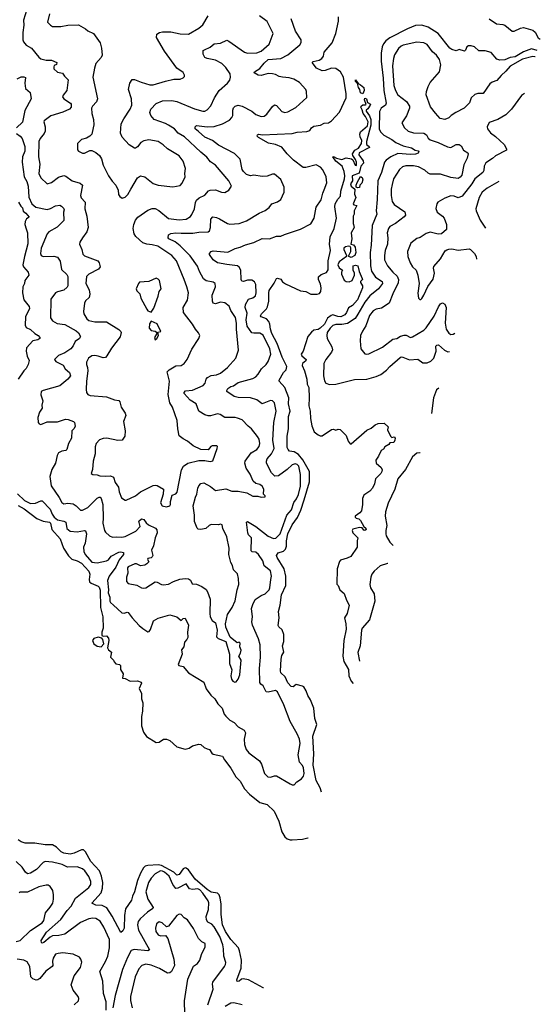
# Model space of a CAD drawing. Extents: x 2199565 to 2323334, y 894172 to 1018966.
# Tile 340 of 440: x 2314160 to 2319176, y 946690 to 956178. Entities that reach past the tile are written whole.
import ezdxf

# ---------------------------------------------------------------- set-up
doc = ezdxf.new("R2010")
doc.units = 0

msp = doc.modelspace()

# ---------------------------------------------------------------- linework, layer by layer
at = {"layer": '0CON10XD'}
for points in [[(2314229.5, 956275), (2314195.5, 956175), (2314200, 956125), (2314191.1, 956055), (2314190.9, 955985), (2314195.6, 955965), (2314222.8, 955932.8), (2314274.5, 955904.5), (2314345, 955816), (2314365, 955800), (2314415, 955787.5), (2314465, 955789.2), (2314517.5, 955765), (2314515, 955747.5), (2314493, 955737), (2314487.5, 955725), (2314490, 955705), (2314525, 955672.5), (2314572.3, 955662.3), (2314590, 955635), (2314628, 955598), (2314613.3, 955495), (2314577.8, 955452.2), (2314572.2, 955435), (2314586, 955416), (2314650, 955375), (2314656, 955365), (2314655.8, 955335), (2314641.2, 955315), (2314574.4, 955285.6), (2314459.7, 955250.3), (2314394.2, 955205), (2314390.8, 955195), (2314404.4, 955144.4), (2314405.4, 955104.6), (2314395, 955080), (2314357.4, 955032.6), (2314344.2, 955005), (2314341.9, 954855), (2314354.4, 954785.6), (2314342.9, 954695), (2314365, 954653.8), (2314425, 954596.2), (2314465, 954610.6), (2314535, 954660), (2314585, 954676.9), (2314605, 954669.2), (2314665.4, 954625.4), (2314741.8, 954601.8), (2314766, 954585), (2314745.4, 954485), (2314752.8, 954462.8), (2314791.2, 954421.2), (2314788.5, 954355), (2314808.1, 954285), (2314818.9, 954175), (2314807.4, 954132.6), (2314765, 954076.7), (2314738, 954035), (2314735.7, 954015), (2314757.1, 953965), (2314767.5, 953917.5), (2314785, 953902), (2314912, 953855), (2314925.6, 953835), (2314934.2, 953795.8), (2314920, 953775), (2314825, 953724.4), (2314803.5, 953705), (2314798.5, 953635), (2314830, 953575), (2314836.4, 953533.6), (2314829.7, 953500.3), (2314795, 953467.5), (2314784.4, 953445), (2314773.6, 953366.4), (2314777.8, 953345), (2314806.4, 953296.4), (2314825, 953279.4), (2314883, 953267), (2314995, 953265.5), (2315114, 953194), (2315134.2, 953175), (2315136.7, 953165), (2315128.8, 953121.2), (2315045, 953014.2), (2315000.6, 952939.4), (2314985, 952924.4), (2314965, 952918.9), (2314914.4, 952934.4), (2314885, 952942.5), (2314855, 952938), (2314824, 952915), (2314805, 952877.5), (2314801.9, 952855), (2314814.5, 952825), (2314817.8, 952795), (2314803.6, 952695), (2314800, 952615), (2314804.2, 952585), (2314816.6, 952566.6), (2314837.4, 952557.4), (2314995, 952543.1), (2315074.4, 952514.4), (2315115, 952508.8), (2315125.8, 952495.8), (2315136.7, 952445), (2315176.1, 952386.1), (2315181.8, 952365), (2315159.4, 952305), (2315176.7, 952215), (2315174.4, 952165.6), (2315147.5, 952125), (2315105, 952122), (2315000, 952145), (2314965, 952144), (2314929.5, 952130.5), (2314896, 952094), (2314887.7, 952062.3), (2314888.1, 951995), (2314867, 951923), (2314860, 951845), (2314848.8, 951805), (2314865, 951794), (2314905, 951792), (2314933, 951783), (2314985, 951778.2), (2315035, 951781.8), (2315065, 951769.4), (2315079.9, 951719.9), (2315110.5, 951675), (2315118.7, 951628.7), (2315141.4, 951571.4), (2315175, 951546.7), (2315185, 951546.7), (2315275, 951591.1), (2315322.7, 951627.3), (2315445, 951688.8), (2315465, 951693.8), (2315485, 951688.5), (2315544.2, 951655), (2315541.1, 951605), (2315517, 951523), (2315532.5, 951495), (2315575, 951483.3), (2315605, 951493.8), (2315613.9, 951506.1), (2315614.2, 951535), (2315630, 951595), (2315665, 951608.8), (2315677.5, 951625), (2315718.6, 951841.4), (2315736.9, 951875), (2315781.2, 951905), (2315885, 951930.6), (2315945, 951930.6), (2315995, 951920.6), (2316022.3, 951927.7), (2316063.8, 952045), (2316066.7, 952065), (2316060.7, 952070.7), (2316015, 952071.2), (2316002.5, 952065), (2315975, 952033.3), (2315905, 952035.7), (2315831.4, 952071.4), (2315776.3, 952116.3), (2315735, 952138.1), (2315697.8, 952167.8), (2315682.8, 952235), (2315675.8, 952315.8), (2315633.5, 952445), (2315606.2, 952485), (2315590, 952565), (2315604.6, 952695), (2315579.2, 952785), (2315600, 952805), (2315665, 952841.5), (2315715.4, 952844.6), (2315745.7, 952865), (2315774.4, 952905), (2315817, 953003), (2315886.2, 953105), (2315895.8, 953135), (2315881.8, 953161.8), (2315854.7, 953194.7), (2315825.2, 953245.2), (2315739.1, 953355), (2315736.5, 953405), (2315777.3, 953475), (2315785.4, 953545), (2315771.5, 953605), (2315745.5, 953675), (2315669.1, 953855), (2315625, 953906.5), (2315490.8, 953995), (2315435, 954010), (2315386.1, 954013.9), (2315345, 954028), (2315278.4, 954088.4), (2315262.6, 954115), (2315254.2, 954165), (2315260, 954205), (2315275, 954245.8), (2315296.7, 954275), (2315395, 954342), (2315435, 954358), (2315465, 954357.1), (2315500.6, 954340.6), (2315595, 954263.8), (2315695, 954248.5), (2315765, 954256.5), (2315805, 954282.5), (2315818.3, 954301.7), (2315844.6, 954355.4), (2315853.1, 954415), (2315865, 954440), (2315889.6, 954460.4), (2315945, 954485.6), (2315980, 954530), (2315995, 954536.7), (2316045, 954540), (2316105, 954515.7), (2316135, 954512.5), (2316175.4, 954534.6), (2316200.8, 954575), (2316175, 954623.8), (2316045.8, 954775), (2315998.3, 954808.3), (2315963.8, 954853.8), (2315905, 954900), (2315748.3, 955048.3), (2315687.1, 955085), (2315650, 955125), (2315595, 955162.1)], [(2314139, 951609), (2314204.9, 951544.9), (2314265, 951515.9), (2314311.3, 951518.7), (2314365, 951542.5), (2314375, 951541.9), (2314452.5, 951462.5), (2314473.2, 951413.2), (2314493.5, 951385), (2314525, 951358.4), (2314586.2, 951345), (2314603.3, 951335), (2314613.9, 951275), (2314645, 951250.8), (2314713.3, 951243.3), (2314785, 951256.9), (2314795, 951253.8), (2314803, 951223), (2314790, 951135), (2314773.5, 951095), (2314776.9, 951055), (2314790.6, 951025), (2314855, 950951.7), (2314905, 950943.7), (2314997.1, 950962.9), (2315015, 950974.4), (2315042.5, 951007.5), (2315114.4, 951045.6), (2315135, 951051.4), (2315159.4, 951045), (2315160.8, 951025), (2315118.3, 950971.7), (2315087.4, 950902.6), (2315023.2, 950815), (2315007.1, 950775), (2315016.2, 950685), (2315013.2, 950655), (2315028, 950615), (2315029.6, 950575), (2315035, 950561.9), (2315064.4, 950535), (2315145, 950462.5), (2315165, 950458), (2315195, 950469.2), (2315205, 950466), (2315242.9, 950412.9), (2315310.8, 950340.8), (2315345, 950311.1), (2315395, 950280), (2315406, 950284), (2315418.8, 950301.2), (2315448, 950385), (2315495, 950411.4), (2315605, 950442), (2315675, 950423.8), (2315715, 950390), (2315735, 950407.5), (2315755, 950412.5), (2315787.5, 950345), (2315776.2, 950275), (2315779.2, 950225), (2315771.2, 950205), (2315749.3, 950180.7), (2315740, 950135), (2315720, 950105), (2315725.6, 950065), (2315686.7, 949965), (2315694.2, 949954.2), (2315736.1, 949946.1), (2315785, 949885.6), (2315933.3, 949795), (2315955, 949731.2), (2316000.4, 949670.4), (2316040, 949635), (2316068.6, 949585), (2316110.5, 949545), (2316131.1, 949485), (2316145.4, 949465.4), (2316185, 949429.2), (2316227, 949407), (2316264, 949365), (2316323, 949333), (2316334.2, 949305), (2316323.8, 949245), (2316325.8, 949195), (2316342, 949145), (2316366.2, 949115), (2316472, 949035), (2316488.6, 949005), (2316520, 948915), (2316552.1, 948882.1), (2316575, 948877.5), (2316615, 948892.5), (2316635, 948892.9), (2316765, 948816.2), (2316785, 948806.7), (2316805, 948806.7), (2316830, 948835), (2316875, 948863.8), (2316895, 948890), (2316900.8, 948915), (2316895, 948967.5), (2316885, 948990), (2316856.2, 949025), (2316842, 949095), (2316861.5, 949205), (2316855.4, 949245.4), (2316835, 949296.7), (2316767, 949417), (2316705.7, 949575), (2316645, 949700), (2316625, 949714.4), (2316555, 949698.9), (2316535, 949701.9), (2316505, 949759.2), (2316483.3, 949775), (2316475, 949790), (2316470.9, 949925), (2316479.1, 950035), (2316475.5, 950155.5), (2316461.4, 950211.4), (2316402.5, 950345), (2316398.1, 950375), (2316402.5, 950425), (2316393.6, 950505), (2316405, 950543.8), (2316430.2, 950589.8), (2316485, 950628.2), (2316525, 950644.6), (2316562.7, 950685), (2316570.9, 950705), (2316580, 950785), (2316585.4, 950815), (2316575, 950865.7), (2316514.4, 950915), (2316502.7, 950965), (2316461.5, 951025), (2316435, 951046.4), (2316400.9, 951050.9), (2316390, 951060), (2316392.5, 951185), (2316365.7, 951215.7), (2316357.5, 951235), (2316344.2, 951335), (2316355, 951341.2), (2316433.8, 951295), (2316555, 951200.7), (2316605, 951177.8), (2316628.1, 951181.9), (2316669.6, 951225), (2316733.3, 951405), (2316780, 951455), (2316802.8, 951525), (2316827.5, 951562.5), (2316845, 951603.5), (2316864.3, 951684.3), (2316864.7, 951794.7), (2316850.4, 951875), (2316835, 951892.1), (2316815, 951898.8), (2316785, 951890), (2316736.2, 951843.8), (2316655, 951782.7), (2316619.8, 951779.8), (2316585, 951810), (2316538.2, 951905), (2316537.5, 951925), (2316545.5, 951945), (2316585, 951994.4), (2316611.1, 952045), (2316600, 952125), (2316608.5, 952295), (2316632.5, 952405), (2316615, 952486.2), (2316595, 952504), (2316575, 952508.6), (2316495, 952477.5), (2316445, 952514.4), (2316382.8, 952532.8), (2316265, 952538.4), (2316227.8, 952547.8), (2316156.9, 952596.9), (2316154.6, 952605), (2316165, 952624.4), (2316195, 952642.9), (2316219.7, 952650.3), (2316265, 952681.9), (2316405, 952722.1), (2316435, 952737.5), (2316458.3, 952761.7), (2316490, 952815), (2316534.3, 952855), (2316552.5, 952885), (2316580, 952955), (2316570, 953005), (2316505, 953138.9), (2316475, 953156.7), (2316415, 953156.6), (2316395, 953162.1), (2316350.4, 953225), (2316341.1, 953285), (2316350.8, 953350.8), (2316331.8, 953405), (2316334, 953435), (2316365, 953484.4), (2316405, 953496.9), (2316431.4, 953518.6), (2316438.9, 953545), (2316435.6, 953625), (2316423.2, 953653.2), (2316396.8, 953666.8), (2316355, 953668.6), (2316315, 953654.2), (2316300, 953660), (2316293.5, 953675), (2316291.5, 953765), (2316275, 953794.5), (2316256.9, 953806.9), (2316155, 953818.2), (2316066.7, 953836.7), (2316025.5, 953865.5), (2315987.5, 953915), (2315987.5, 953925), (2316003.8, 953945), (2316025, 953951.4), (2316165, 953939.1), (2316235.4, 953974.6), (2316285.4, 953984.6), (2316335, 954007.8), (2316415, 954029.5), (2316495, 954068.9), (2316565.6, 954065.6), (2316635, 954091.1), (2316675, 954091.9), (2316711.1, 954108.9), (2316865, 954158.1), (2316965, 954212.5), (2316997.1, 954265), (2317015, 954370), (2317065, 954442), (2317079.6, 954505), (2317095, 954538.6), (2317120.4, 954605), (2317113.6, 954665), (2317081.7, 954731.7), (2317056.9, 954756.9), (2317015, 954778.6), (2316916.4, 954753.6), (2316890, 954755), (2316798.2, 954825), (2316736.3, 954886.3), (2316685, 954950.6), (2316623.8, 954975), (2316558.2, 954988.2), (2316461.5, 955041.5), (2316448.6, 955055), (2316452.3, 955067.7), (2316465, 955073.5), (2316497.5, 955067.5), (2316785, 955080.9), (2316835, 955092.7), (2316925, 955100), (2316955, 955110.8), (2316973.1, 955136.9), (2316995, 955152.7), (2317058, 955162), (2317095, 955180.8), (2317135, 955184.3), (2317165, 955202.9), (2317242, 955288), (2317306.9, 955425), (2317306.2, 955465), (2317278.9, 955625), (2317250, 955675), (2317205, 955707.5), (2317165, 955712.3), (2317103, 955687), (2317075, 955685.2), (2317019.6, 955709.6), (2316978.6, 955765), (2316988.9, 955775), (2317045, 955788.6), (2317071.6, 955805), (2317085.9, 955825), (2317095, 955865.8), (2317169.2, 955955), (2317207.3, 956045), (2317230.4, 956165), (2317231.9, 956205)], [(2314448, 956235), (2314428.8, 956155), (2314455, 956123.8), (2314475, 956113.8), (2314555, 956111.5), (2314625, 956123.8), (2314725, 956128.9), (2314795, 956090), (2314815, 956071.9), (2314871.2, 956045), (2314934.3, 955954.3), (2314948.9, 955905), (2314953.5, 955835), (2314945, 955813.1), (2314893, 955757), (2314880.3, 955709.7), (2314864.4, 955624.4), (2314910.8, 955415), (2314900.4, 955385), (2314860, 955345), (2314851.8, 955325), (2314854.6, 955275), (2314871.9, 955215), (2314874.3, 955165.7), (2314869.2, 955135), (2314853.3, 955075), (2314836.7, 955055), (2314803.2, 955036.8), (2314755, 955022.5), (2314716, 954985), (2314716.7, 954925), (2314725, 954910), (2314765, 954890.8), (2314785, 954892.9), (2314835, 954917.8), (2314855, 954918.9), (2314895, 954899.4), (2314928.8, 954868.8), (2314948.3, 954838.3), (2314962.5, 954775), (2315015, 954673.3), (2315050.9, 954620.9), (2315087.5, 954585), (2315108, 954535), (2315112, 954495), (2315125, 954473.3), (2315148.3, 954458.3), (2315175, 954466.7), (2315202, 954495), (2315229.2, 954545), (2315294.6, 954655.4), (2315325, 954674.3), (2315365, 954664.4), (2315445, 954598), (2315493.2, 954583.2), (2315635, 954568.1), (2315705, 954580), (2315725, 954603.8), (2315755.5, 954664.5), (2315750, 954695), (2315758.1, 954745), (2315735, 954813.8), (2315695, 954865.8), (2315582.8, 954932.8), (2315543, 954973), (2315494.3, 955004.3), (2315405, 955019.4), (2315355, 955010), (2315325.7, 954994.3), (2315295, 954953.8), (2315275, 954940), (2315265, 954940), (2315215, 954970.8), (2315145.8, 955045), (2315131.9, 955085), (2315138.2, 955175), (2315161.7, 955221.7)], [(2315161.7, 955221.7), (2315225.6, 955315), (2315241.1, 955355), (2315235.5, 955415), (2315208.9, 955505), (2315221.9, 955565), (2315245, 955601.2), (2315265, 955602.5), (2315330, 955575), (2315415, 955550.6), (2315445, 955549.4), (2315565, 955586.9), (2315643.6, 955603.6), (2315705, 955606.2), (2315733.6, 955616.4), (2315748, 955632), (2315748.8, 955645), (2315735, 955670), (2315675, 955710), (2315555.5, 955875.5), (2315478.8, 956005), (2315481.2, 956038.8), (2315506.7, 956055), (2315535, 956062.5), (2315615, 956060.6), (2315705, 956040.8), (2315785, 956038), (2315886, 956095), (2315925, 956128), (2315975.7, 956214.3)], [(2315595, 955162.1), (2315565, 955178), (2315456, 955215), (2315422, 955255), (2315414.3, 955284.3), (2315424.4, 955315), (2315475, 955369.2), (2315535, 955397.3), (2315625, 955400), (2315675, 955389.1), (2315845, 955318.5), (2315925, 955296.7), (2315945, 955298.1), (2315965, 955308.6), (2316001.4, 955348.6), (2316036.7, 955425), (2316081.9, 955495), (2316161.2, 955565), (2316186.2, 955595), (2316192, 955625), (2316186.7, 955655), (2316145, 955716.9), (2316108.6, 955755), (2316045, 955788.2), (2315965, 955803.2), (2315945, 955813.5), (2315927.5, 955845), (2315928.8, 955881.2), (2315941.1, 955888.9), (2315995, 955911.8), (2316035, 955944.4), (2316095, 955951.1), (2316155, 955979.4), (2316175, 955971.4), (2316326.2, 955865), (2316355, 955855.6), (2316445, 955858.2), (2316485, 955874.5), (2316565, 955941.4), (2316600.6, 956045), (2316545, 956160), (2316470, 956215)], [(2316195.4, 953375.4), (2316178.2, 953418.2), (2316135, 953448.1), (2316095, 953455.5), (2316045, 953441.1), (2316025, 953446.2), (2316017.5, 953465), (2316015.7, 953525), (2316045.6, 953605), (2316042, 953635), (2316025, 953647.5), (2315955, 953662.9), (2315930.2, 953680.2), (2315891.5, 953751.5), (2315873, 953803), (2315803, 953903), (2315705, 953998.2), (2315656.5, 954036.5), (2315596.7, 954065), (2315588.8, 954075), (2315594.5, 954105), (2315615, 954118.6), (2315665, 954125.8), (2315715, 954120), (2315827.9, 954122.1), (2315885, 954131.5), (2315976.4, 954133.6), (2315988.6, 954145), (2315997.5, 954175), (2316000.6, 954255), (2316021.4, 954278.6), (2316055, 954273.1), (2316085, 954260), (2316162.6, 954212.6), (2316185, 954208.5), (2316275, 954214), (2316345, 954240), (2316466.7, 954315), (2316525, 954338.8), (2316565, 954368.8), (2316587.7, 954402.3), (2316645, 954424.2), (2316675, 954444), (2316708.1, 954515), (2316708.9, 954565), (2316677.2, 954637.2), (2316615, 954688), (2316595, 954690.8), (2316545, 954670.8), (2316495, 954667.5), (2316415, 954679.2), (2316385, 954672.9), (2316345, 954687.1), (2316315, 954714.2), (2316304.4, 954735), (2316282.7, 954832.7), (2316229.4, 954889.4), (2316075, 954970), (2316018.6, 955015), (2315944.8, 955044.8), (2315881.1, 955101.1), (2315850.8, 955125), (2315851.9, 955145), (2315865, 955159.4), (2315965, 955146), (2316035, 955149.8), (2316115.2, 955174.8), (2316181.5, 955208.5), (2316205, 955234.2), (2316214.4, 955255), (2316213.3, 955305), (2316220.7, 955329.3), (2316235, 955344), (2316264.4, 955355.6), (2316305, 955345.6), (2316395, 955295.5), (2316434.2, 955265), (2316485, 955244.4), (2316515, 955249.4), (2316542.4, 955267.6), (2316595, 955340), (2316615, 955356), (2316635, 955350), (2316685, 955292.5), (2316713.2, 955283.2), (2316745, 955290.6), (2316819.4, 955330.6), (2316925, 955427.5), (2316924.2, 955485), (2316917.1, 955505), (2316855, 955574.3), (2316801.2, 955605), (2316755, 955618.9), (2316692.7, 955622.7), (2316659.4, 955629.4), (2316625, 955649.6), (2316595, 955657.7), (2316555, 955659.6), (2316485, 955641.8), (2316456.2, 955643.8), (2316420, 955665), (2316421.2, 955675), (2316475, 955708.9), (2316515, 955758.9), (2316553.9, 955795), (2316675, 955803.1), (2316745, 955839.6), (2316857.5, 955935), (2316871.2, 955958.8), (2316870.8, 955985), (2316818.3, 956068.3), (2316777.1, 956187.1)], [(2318685, 956186.5), (2318755, 956138.2), (2318815, 956132.1), (2318835, 956124.5), (2318905, 956067.8), (2318925, 956066.5), (2318984.7, 956095.3), (2319015, 956101.8), (2319105, 956078.5), (2319127.2, 956057.2), (2319155, 956003.3), (2319176.2, 955990.3)], [(2319144.6, 955881.3), (2319092.4, 955897.6), (2319015, 955867.6), (2318935, 955820.6), (2318885, 955813.7), (2318835, 955791.1), (2318785, 955788.9), (2318758.9, 955798.9), (2318702.1, 955862.1), (2318645, 955877.9), (2318585, 955878), (2318542.5, 955915), (2318510, 955925), (2318485, 955926), (2318466.7, 955915), (2318455.7, 955884.3), (2318445, 955873.8), (2318395, 955891.2), (2318365, 955878.8), (2318325, 955891.9), (2318305.6, 955905), (2318191.1, 956045), (2318095, 956107.5), (2318035, 956126.1), (2317975, 956120.8), (2317895, 956090), (2317725, 956004.6), (2317686.2, 955973.8), (2317666.2, 955945), (2317653.9, 955915), (2317641.9, 955855), (2317643.2, 955776.8), (2317662.3, 955615), (2317666.9, 955496.9), (2317690, 955375), (2317683.1, 955355), (2317644, 955326), (2317627.5, 955292.5), (2317623.9, 955123.9), (2317638.8, 955095), (2317668.8, 955065), (2317744.5, 955025), (2317785.6, 954995), (2317855, 954961.9), (2317935, 954942.6), (2317971.7, 954921.7), (2317998, 954915), (2318007.1, 954905), (2317998, 954892), (2317975, 954883.1), (2317925, 954880), (2317805, 954889.8), (2317735, 954855.3), (2317690.5, 954825), (2317674.8, 954805.2), (2317647.6, 954705), (2317609.1, 954625), (2317604.7, 954445), (2317595.4, 954335), (2317600.9, 954305), (2317556.8, 954195), (2317546.9, 954005), (2317536.6, 953935), (2317539.2, 953805), (2317550.6, 953755), (2317587.9, 953697.9), (2317651.9, 953655), (2317654.5, 953635), (2317615.7, 953584.3), (2317532.4, 953517.6), (2317485.3, 953455), (2317418.7, 953341.3), (2317391.7, 953298.3), (2317318.4, 953251.6), (2317265, 953240), (2317205, 953241.3), (2317178.3, 953231.7), (2317150, 953205), (2317122.9, 953165), (2317118.5, 953135), (2317122.5, 953105), (2317168.1, 953025), (2317174.3, 952995.7), (2317165.4, 952974.6), (2317110.5, 952905), (2317091.8, 952865), (2317086.7, 952745), (2317097.9, 952697.9), (2317111.2, 952675), (2317145, 952664.2), (2317205, 952667.5), (2317385, 952710), (2317505, 952714.4), (2317595, 952741.1), (2317640.2, 952759.8), (2317695, 952799.4), (2317725.6, 952835), (2317825, 952924.3), (2317835, 952929.4), (2317852.9, 952927.1), (2317915, 952901.1), (2317995, 952906.9), (2318045, 952872.9), (2318085, 952870.5), (2318121.7, 952888.3), (2318150, 952915), (2318171.2, 952985), (2318168.9, 953031.1), (2318177.8, 953042.2), (2318195, 953046.2), (2318253.3, 952993.3), (2318285, 952979.1), (2318301.7, 952980.2)], [(2319126.6, 955819.5), (2319125, 955821.1), (2319105, 955821.8), (2319005, 955797.1), (2318885, 955731.2), (2318845, 955680.8), (2318799.1, 955640.9), (2318757.8, 955592.2), (2318713.2, 955576.8), (2318691.3, 955558.7), (2318625, 955466.7), (2318575, 955468), (2318545, 955456), (2318510.8, 955425), (2318492.5, 955377.5), (2318444.1, 955325.9), (2318362.5, 955285), (2318315.9, 955254.1), (2318295, 955231.2), (2318255, 955216.7), (2318212.5, 955225), (2318165, 955276.7), (2318119.7, 955339.7), (2318077.8, 955455), (2318079.5, 955485), (2318094.6, 955535), (2318115, 955574.3), (2318204.3, 955675), (2318217.8, 955742.2), (2318205, 955794.3), (2318176.7, 955835), (2318138.5, 955868.5), (2318085, 955938.1), (2318055, 955954.4), (2317985, 955960.4), (2317855, 955932.3), (2317835, 955923.6), (2317809.4, 955900.6), (2317770.9, 955839.1), (2317760.4, 955805), (2317753, 955733), (2317765.3, 955545.3), (2317779.5, 955495), (2317803.6, 955455), (2317888.3, 955388.3), (2317914.5, 955345), (2317915.4, 955324.6), (2317887, 955253), (2317842, 955185), (2317867.1, 955135), (2317902, 955105), (2317955, 955088.9), (2318055, 955085.7), (2318078.3, 955068.3), (2318097.1, 955035), (2318115, 955019.4), (2318193.3, 954993.3), (2318281.4, 954951.4), (2318315, 954947.8), (2318365, 954976.9), (2318395, 954974.3), (2318412.2, 954962.2), (2318435, 954921.2), (2318477.5, 954895), (2318482.5, 954885), (2318472, 954845), (2318439.1, 954780.9), (2318420.5, 954679.5), (2318405, 954660.6), (2318385, 954649.2), (2318315, 954656.7), (2318215, 954690.7), (2318115, 954689.2), (2318095, 954698.5), (2318065, 954727.1), (2318001.4, 954761.4), (2317955, 954770.6), (2317879.2, 954770.8), (2317848.8, 954761.2), (2317818.5, 954735), (2317762.9, 954645), (2317749.1, 954590.9), (2317740.7, 954545), (2317740.4, 954485), (2317750, 954425), (2317767.3, 954397.3), (2317870, 954325), (2317876.2, 954295), (2317865, 954278.8), (2317780, 954215), (2317726.2, 954185), (2317715, 954166.7), (2317701.9, 954125), (2317707.3, 954075), (2317704.6, 954015.4), (2317682.5, 953955), (2317674.5, 953905), (2317675.5, 953865), (2317703.1, 953805), (2317754.5, 953745), (2317797.7, 953707.7), (2317809.6, 953675), (2317808, 953642), (2317755.8, 953535.8), (2317720, 953445), (2317645, 953396.9), (2317595, 953388.1), (2317565, 953373.1), (2317530.8, 953329.2), (2317495, 953227.5), (2317463.4, 953176.6), (2317443.1, 953135), (2317440, 953085), (2317445.8, 953005.8), (2317485, 952958.8), (2317505, 952954.2), (2317525, 952958.6), (2317655, 953021.1), (2317755, 953098.6), (2317795, 953105.6), (2317830.1, 953129.9), (2317865, 953138.5), (2317885, 953136.7), (2317925, 953116.9), (2317945, 953120.6), (2318052.6, 953187.4), (2318075, 953207.5), (2318155, 953321.9), (2318195, 953412), (2318215, 953438.8), (2318235, 953448.8), (2318255, 953436.7), (2318270, 953405), (2318260, 953255), (2318270, 953195), (2318295, 953156.7), (2318315, 953144.5), (2318335, 953147.3), (2318353.3, 953157.9)], [(2314135, 955606.7), (2314175, 955628), (2314198.7, 955628.7), (2314215, 955620), (2314210, 955565), (2314215.7, 955515), (2314260, 955475), (2314268.9, 955415), (2314208.5, 955301.5), (2314188, 955192), (2314129.2, 955135)], [(2317465, 955464), (2317443.3, 955473.3), (2317438.1, 955505), (2317423.8, 955525), (2317413.2, 955563.2), (2317395, 955582.5), (2317395, 955598), (2317422, 955562), (2317445, 955551.5), (2317475.8, 955525), (2317480, 955495), (2317465, 955464)], [(2317068.4, 948735.4), (2317055.2, 948775), (2317016.1, 948846.1), (2316987.8, 948995), (2316992.9, 949105), (2316982.9, 949275), (2317022.1, 949385), (2317004, 949445), (2316995, 949542.5), (2316962.2, 949625), (2316935, 949666), (2316920.1, 949710.1), (2316898.3, 949748.3), (2316885, 949757.3), (2316825, 949770.8), (2316795, 949750.6), (2316774, 949754), (2316745, 949789.2), (2316719.3, 949845), (2316677.5, 949885), (2316673.8, 949905), (2316679.2, 950015), (2316685, 950051.2), (2316704.2, 950085), (2316691.4, 950145), (2316705.6, 950185), (2316704.3, 950255), (2316687.6, 950297.6), (2316657, 950327), (2316651.3, 950341.3), (2316660.8, 950415), (2316653.2, 950475), (2316669.4, 950535), (2316681.9, 950635), (2316723, 950725), (2316724.2, 950815), (2316709.3, 950885), (2316640.3, 950995), (2316634.6, 951015.4), (2316650.3, 951039.7), (2316702.2, 951057.7), (2316720, 951075), (2316729.2, 951105), (2316729.7, 951155), (2316744.4, 951225), (2316785, 951310.6), (2316837.8, 951382.2), (2316868.2, 951451.8), (2316900.8, 951550.8), (2316950.7, 951725), (2316952.6, 951825), (2316887.4, 951937.4), (2316845, 951989.3), (2316805, 952012.7), (2316761.1, 952021.1), (2316746, 952036), (2316737.1, 952057.1), (2316738.2, 952165), (2316749.1, 952235), (2316748.9, 952355), (2316766.5, 952405), (2316751.5, 952475), (2316753.1, 952535), (2316713, 952633), (2316660, 952695), (2316658.8, 952705), (2316703.1, 952776.9), (2316727.2, 952802.8), (2316734.7, 952835), (2316689.7, 952925), (2316642.2, 953057.8), (2316590.7, 953155), (2316577.8, 953195), (2316571.1, 953245), (2316560.3, 953270.3), (2316536.7, 953296.7), (2316485, 953314.3), (2316481.5, 953325), (2316489.5, 953345), (2316538.7, 953391.3), (2316547.5, 953412.5), (2316559.4, 953465), (2316559.5, 953545), (2316565, 953567.1), (2316612.4, 953637.6), (2316633.3, 953685), (2316645, 953688.8), (2316675, 953678.8), (2316691.7, 953651.7), (2316721.3, 953631.3), (2316865, 953566.2), (2316917.5, 953557.5), (2316965, 953533.1), (2317025.5, 953534.5), (2317048.9, 953541.1), (2317061.2, 953558.8), (2317064.3, 953595), (2317058.3, 953628.3), (2317039.2, 953675), (2317038.8, 953701.2), (2317065.8, 953724.2), (2317115, 953741.2), (2317132.3, 953767.7), (2317131.9, 953855), (2317154.6, 953955), (2317143.6, 954013.6), (2317151.5, 954085), (2317190.8, 954165), (2317211.1, 954265), (2317197.5, 954375), (2317200, 954405), (2317225, 954450), (2317252.5, 954477.5), (2317254.4, 954525), (2317290.4, 954645), (2317293.3, 954675), (2317287.8, 954715), (2317266.4, 954765), (2317206.2, 954815), (2317177.5, 954855), (2317185, 954860), (2317214, 954844), (2317265, 954831.2), (2317305, 954846), (2317358, 954838), (2317368.6, 954828.6), (2317393.8, 954775), (2317405, 954773.3), (2317403.8, 954805), (2317395, 954830), (2317368.3, 954868.3), (2317368, 954885), (2317388.7, 954921.3), (2317425, 954941.2), (2317454.2, 954985), (2317455.4, 955015.4), (2317439.5, 955049.5), (2317436.2, 955075), (2317445, 955097.5), (2317510, 955155), (2317516.9, 955195), (2317493.3, 955245), (2317469.1, 955275), (2317460.8, 955310.8), (2317446.2, 955335), (2317448.8, 955345), (2317465, 955357.8), (2317493.3, 955356.7), (2317498.8, 955361.2), (2317481.1, 955405), (2317485, 955421.2), (2317502, 955415), (2317510.6, 955380.6), (2317538.9, 955365), (2317538.1, 955355), (2317515, 955319.2), (2317498.8, 955305), (2317497.5, 955295), (2317530.2, 955250.2), (2317542.9, 955215), (2317542.1, 955162.1), (2317500, 955005), (2317502.7, 954975), (2317527.5, 954955), (2317530, 954945), (2317429.4, 954895), (2317428.5, 954875), (2317468.5, 954818.5), (2317471.4, 954795), (2317447.8, 954765), (2317429.7, 954700.3), (2317362.5, 954675), (2317366, 954625), (2317347.5, 954595), (2317352.5, 954575), (2317387.5, 954545), (2317385.5, 954495.5), (2317398.1, 954465), (2317373.6, 954403.6), (2317380, 954395), (2317407.5, 954387.5), (2317384.2, 954335.8), (2317383.3, 954305), (2317373.3, 954285), (2317372.5, 954215), (2317377.5, 954205), (2317382.5, 954175), (2317353.8, 954125), (2317360, 954065), (2317350, 954015), (2317375, 954010), (2317391.2, 953985), (2317398.8, 953935), (2317390, 953905), (2317355, 953886.7), (2317332.5, 953895), (2317330, 953905), (2317352, 953945), (2317350, 953980), (2317343, 953993), (2317326.7, 953996.7), (2317300, 953990), (2317283.3, 953975), (2317283.3, 953965), (2317310, 953905), (2317308.8, 953895), (2317236.7, 953843.3), (2317226.7, 953815), (2317238, 953788), (2317271.2, 953765), (2317260.6, 953745), (2317260, 953725), (2317287.4, 953667.4), (2317305, 953656.5), (2317335, 953653.1), (2317364.2, 953665), (2317386, 953715), (2317386, 953735), (2317372, 953765), (2317373.3, 953805), (2317395, 953812), (2317418, 953805), (2317431.1, 953751.1), (2317460.6, 953685), (2317461.4, 953675), (2317444.5, 953655.5), (2317444.3, 953645), (2317462.2, 953615), (2317463.6, 953595), (2317415, 953477.5), (2317365, 953424.5), (2317328.7, 953401.3), (2317309.6, 953355), (2317294, 953335), (2317255, 953314.8), (2317225, 953317), (2317177.5, 953332.5), (2317161.7, 953328.3), (2317127.2, 953302.8), (2317097.2, 953245), (2317055, 953204.3), (2317035, 953193.6), (2316995, 953186.8), (2316971.8, 953168.2), (2316936.2, 953125), (2316890.6, 952985), (2316871.4, 952955), (2316879.4, 952939.4), (2316920.6, 952905), (2316917.6, 952892.4), (2316884.3, 952865), (2316881.4, 952845), (2316905.4, 952795.4), (2316925.5, 952715), (2316929.5, 952665), (2316944.7, 952634.7), (2316950, 952535), (2316947, 952457), (2316960, 952405), (2316962.1, 952335), (2316973.8, 952265), (2316996.2, 952206.2), (2317035, 952178), (2317055, 952168.8), (2317075, 952168.8), (2317165, 952230), (2317185, 952231.2), (2317205, 952223.3), (2317228.3, 952231.7), (2317249.3, 952229.3), (2317305, 952172.5), (2317325, 952116.7), (2317345, 952092.5), (2317355, 952090), (2317505, 952221.2), (2317547.3, 952242.7), (2317585, 952273.3), (2317615, 952286.7), (2317671.7, 952291.7), (2317710, 952255), (2317702.5, 952225), (2317733.8, 952163.8), (2317745, 952153.3), (2317767.5, 952157.5), (2317776.2, 952146.2), (2317776, 952125), (2317763.3, 952105), (2317725, 952100), (2317716.2, 952085), (2317678, 952062), (2317665, 952038.8), (2317642.3, 952027.7), (2317617, 951973), (2317591.2, 951935), (2317594.2, 951904.2), (2317642.3, 951862.3), (2317652, 951842), (2317650.8, 951825), (2317639.4, 951805), (2317587.5, 951752.5), (2317577.8, 951705), (2317559.2, 951665), (2317533.7, 951636.3), (2317477.1, 951595), (2317464.2, 951564.2), (2317464.3, 951505), (2317453.6, 951446.4), (2317436.7, 951425), (2317393.8, 951395), (2317393.8, 951385), (2317402.5, 951375), (2317428.3, 951368.3), (2317443.9, 951353.9), (2317475.9, 951295.9), (2317495, 951277.5), (2317496.7, 951265), (2317485, 951257.5), (2317475, 951260), (2317460.7, 951280.7), (2317435.6, 951285.6), (2317370.5, 951269.5), (2317364.4, 951255), (2317368.6, 951235), (2317418, 951185), (2317411.2, 951155), (2317410, 951095), (2317350, 951005), (2317315, 950988), (2317250.7, 950969.3), (2317242, 950958), (2317219.2, 950885), (2317215, 950740), (2317230, 950725), (2317243.3, 950685), (2317285, 950650), (2317307.5, 950585), (2317336, 950535), (2317315.8, 950455), (2317288, 950415), (2317303.3, 950355), (2317305.9, 950305), (2317282.5, 950195), (2317272.9, 950045), (2317284.2, 949994.2), (2317327.8, 949915), (2317330.9, 949855), (2317355, 949804.2), (2317372.5, 949782)], [(2319024.2, 955466.9), (2318995, 955446), (2318899.6, 955315), (2318845, 955261.4), (2318766.2, 955215), (2318685, 955186), (2318663.2, 955146.8), (2318667.5, 955125), (2318695, 955089.2), (2318743.4, 955053.4), (2318828.1, 954975), (2318849.2, 954935), (2318849.1, 954920.9), (2318745, 954867.1), (2318715, 954839.4), (2318652.4, 954797.6), (2318634.4, 954765), (2318631.5, 954725), (2318622.2, 954705), (2318546.6, 954643.4), (2318515.2, 954594.8), (2318421.7, 954478.3), (2318385, 954460), (2318345, 954477.3), (2318315, 954481.1), (2318255, 954456.7), (2318188.8, 954421.2), (2318179.2, 954405), (2318171.1, 954358.9), (2318183.2, 954323.2), (2318234.6, 954284.6), (2318250.6, 954265), (2318273.3, 954205), (2318273.8, 954155), (2318225, 954115.8), (2318192.7, 954112.7), (2318115, 954129.4), (2318075, 954118.1), (2318019.7, 954080.3), (2317985, 954069.2), (2317927.5, 954025), (2317896.9, 953945), (2317898.6, 953895), (2317922.2, 953835), (2317945, 953795.8), (2317979.4, 953765), (2317996.7, 953715), (2318008, 953635), (2317996.4, 953543.6), (2318003.3, 953495), (2318015, 953482.5), (2318025, 953482.5), (2318035, 953492.5), (2318055, 953522.5), (2318093.4, 953606.6), (2318145, 953678.8), (2318155.6, 953735), (2318148, 953785), (2318151.7, 953798.3), (2318215.6, 953875), (2318260.7, 953949.3), (2318275, 953960.8), (2318296.1, 953966.1), (2318325, 953970.6), (2318385, 953957.5), (2318489.3, 953969.3), (2318505, 953962.5), (2318542.9, 953925), (2318556.7, 953895), (2318560.7, 953871.8)], [(2314130.3, 955080.3), (2314165, 955055.5), (2314185, 955032.2), (2314208.5, 954955), (2314208.6, 954911.4), (2314188.2, 954855), (2314182.1, 954805), (2314203.4, 954665), (2314229.6, 954619.6), (2314242.1, 954575), (2314246.3, 954466.3), (2314278.1, 954405), (2314315, 954371.8), (2314425, 954348.7), (2314455, 954357.5), (2314505, 954385.8), (2314545, 954389.3), (2314562.5, 954382.5), (2314581.9, 954361.9), (2314586.9, 954345), (2314582.7, 954322.7), (2314586.1, 954243.9), (2314520.4, 954179.6), (2314442, 954135), (2314423.9, 954116.1), (2314366.2, 953975), (2314360, 953925), (2314365.5, 953905.5), (2314385, 953896.5), (2314490.2, 953900.2), (2314525, 953890.6), (2314550.5, 953850.5), (2314562.4, 953772.4), (2314613.4, 953723.4), (2314623.2, 953703.2), (2314624.3, 953615), (2314618, 953602), (2314585, 953572), (2314523.7, 953556.3), (2314505, 953545.8), (2314461.1, 953485), (2314455.7, 953305), (2314476.6, 953276.6), (2314520.9, 953250.9), (2314595, 953241.1), (2314705, 953180), (2314725, 953160.8), (2314744.4, 953125), (2314737.1, 953105), (2314693.3, 953076.7), (2314674.5, 953035), (2314652.2, 953007.8), (2314595, 952967.8), (2314535, 952942.9), (2314496, 952905), (2314507.5, 952885), (2314577.6, 952847.6), (2314599.1, 952815), (2314639.6, 952779.6), (2314648.8, 952745), (2314625, 952713.3), (2314545, 952649.6), (2314385, 952605.8), (2314368, 952595), (2314362, 952562), (2314382.2, 952505), (2314372.5, 952465), (2314376.5, 952435), (2314349.2, 952395), (2314335.8, 952345), (2314338, 952295), (2314346.7, 952285), (2314365, 952278.6), (2314425, 952304.4), (2314525, 952303.3), (2314601.8, 952328.2), (2314626.4, 952326.4), (2314677.6, 952307.6), (2314688, 952295), (2314692.7, 952262.7), (2314685, 952239.2), (2314663.6, 952215), (2314660.4, 952145), (2314629.5, 952095), (2314615, 952038), (2314605, 952028.1), (2314565, 952020), (2314535, 952003.8), (2314521.7, 951978.3), (2314503.3, 951905), (2314469.2, 951845), (2314450, 951775), (2314461.9, 951685), (2314540.5, 951575), (2314566.7, 951525), (2314585, 951514), (2314625, 951519.5), (2314675, 951512.3), (2314704.2, 951494.2), (2314745, 951451.4), (2314765, 951453.1), (2314815, 951476.5), (2314905, 951567.5), (2314925, 951578.1), (2314935.6, 951575.6), (2314945.4, 951565.4), (2314961.8, 951505), (2314964.6, 951375.4), (2314960, 951325), (2314977.1, 951255), (2314985, 951238.8), (2315026.7, 951205), (2315055, 951192.9), (2315095.5, 951194.5), (2315145, 951190.6), (2315175, 951196.9), (2315279.6, 951250.4), (2315319.5, 951295), (2315309.1, 951345), (2315335, 951368.2), (2315355, 951362.5), (2315378.9, 951328.9), (2315400.4, 951310.4), (2315469.1, 951279.1), (2315481.4, 951261.4), (2315485.6, 951235), (2315465.5, 951185), (2315450.3, 951109.7), (2315428.6, 951065), (2315442.5, 951015), (2315437, 951003), (2315425, 950993.3), (2315393.8, 950985), (2315391.2, 950975), (2315403.3, 950955), (2315386.2, 950935), (2315365, 950923.1), (2315324, 950914), (2315285, 950934.2), (2315270, 950935), (2315205, 950907.1), (2315198.5, 950895), (2315203.3, 950845), (2315190, 950805), (2315190, 950765), (2315205, 950743.8), (2315289.7, 950729.7), (2315335, 950703.8), (2315355, 950698.8), (2315375, 950702), (2315465, 950760.8), (2315485, 950759.2), (2315525, 950736), (2315545, 950732.5), (2315595, 950740), (2315643, 950763), (2315704.1, 950785.9), (2315755, 950794), (2315785, 950789.2), (2315806.7, 950776.7), (2315822.7, 950742.7), (2315865, 950739.4), (2315915, 950715.8), (2315955, 950686), (2315970.8, 950665), (2315996.7, 950595), (2315990.5, 950455), (2315994.4, 950425), (2316015, 950390), (2316046.2, 950365), (2316061.2, 950295), (2316055, 950232.5), (2316072.5, 950215), (2316146.7, 950185), (2316180, 950065), (2316182, 949975), (2316202.3, 949912.3), (2316195.8, 949855), (2316202, 949825), (2316215, 949803.3), (2316233.9, 949793.9), (2316245, 949796.7), (2316265.7, 949825), (2316281.1, 949865), (2316294, 950005), (2316272.5, 950045), (2316288, 950075), (2316293.6, 950103.6), (2316282.5, 950135), (2316285, 950170), (2316275, 950180), (2316255, 950172.5), (2316189.3, 950229.3), (2316146.2, 950325), (2316144, 950355), (2316163.1, 950445), (2316208.2, 950515), (2316235, 950576.7), (2316254.4, 950685), (2316270.6, 950735), (2316269.2, 950795), (2316257, 950837), (2316218.5, 950878.5), (2316209.3, 950919.3), (2316195, 950947.5), (2316173.8, 951025), (2316177.8, 951085), (2316156.9, 951195), (2316116.2, 951275), (2316109.3, 951309.3), (2316096.2, 951316.2), (2316075, 951311.2), (2316005, 951314.2), (2315986.2, 951305), (2315954.4, 951275.6), (2315905, 951264.2), (2315878.3, 951268.3), (2315869.5, 951279.5), (2315845, 951342.5), (2315844.5, 951405), (2315831.1, 951495), (2315853.7, 951576.3), (2315867.3, 951605), (2315875, 951662.5), (2315884.4, 951685), (2315905, 951710), (2315935, 951716.2), (2315999.7, 951679.7), (2316045, 951641.9), (2316145, 951658.5), (2316205, 951635.6), (2316265, 951634.5), (2316349.7, 951619.7), (2316405, 951586.7), (2316455, 951586.7), (2316485, 951577.5), (2316525, 951580), (2316525, 951590), (2316510, 951605), (2316510.8, 951655), (2316495, 951683.3), (2316475, 951700), (2316435, 951708.8), (2316410.9, 951730.9), (2316380.1, 951800.1), (2316343.5, 951855), (2316327.9, 951905), (2316332.5, 951925), (2316391.1, 952005), (2316445, 952037.9), (2316467.7, 952065), (2316474.6, 952095), (2316466.1, 952135), (2316452.7, 952162.7), (2316394.5, 952234.5), (2316360.9, 952260.9), (2316303.3, 952323.3), (2316258.5, 952338.5), (2316235, 952345.6), (2316135, 952345.8), (2316092.4, 952372.4), (2316065, 952380), (2315998.9, 952361.1), (2315975, 952360.7), (2315945, 952370), (2315886.9, 952405), (2315859.2, 952475), (2315801.9, 952511.9), (2315744.4, 952575), (2315745, 952586.7), (2315757.9, 952602.1), (2315825, 952606.7), (2315927.3, 952652.7), (2315946.7, 952675), (2315955.7, 952715), (2315968.5, 952731.5), (2316005, 952750.6), (2316055, 952756.7), (2316095, 952772.2), (2316161.1, 952825), (2316243.6, 952915), (2316268.6, 952995), (2316248.7, 953195), (2316248.7, 953255), (2316238.4, 953308.4), (2316195.4, 953375.4)], [(2317415, 954557.5), (2317403.3, 954563.3), (2317403, 954583), (2317410.5, 954609.5), (2317445, 954666.7), (2317458.8, 954658.8), (2317465.6, 954635), (2317457, 954603), (2317437.5, 954585), (2317435, 954562.5), (2317415, 954557.5)], [(2318777.7, 954618.5), (2318665, 954553.3), (2318616.9, 954515), (2318586.5, 954465), (2318555.7, 954355), (2318557.1, 954335), (2318596.4, 954246.4), (2318647.5, 954170.3)], [(2314149.8, 954419.8), (2314170.8, 954380.8), (2314188.2, 954365), (2314193.8, 954333.8), (2314217.5, 954315), (2314250, 954275), (2314225, 954260), (2314213, 954233), (2314209.5, 954205), (2314222.8, 954162.8), (2314234.2, 954125), (2314238.3, 954018.3), (2314204.6, 953894.6), (2314190, 953815), (2314197.5, 953795), (2314242, 953745), (2314248, 953715), (2314209.2, 953665), (2314205.5, 953635), (2314190.4, 953605), (2314187.6, 953545), (2314200.2, 953480.2), (2314250.9, 953415), (2314255.7, 953395), (2314215, 953316.2), (2314211.2, 953235), (2314222.2, 953212.2), (2314265, 953193.3), (2314304.3, 953155), (2314336.3, 953136.3), (2314353.5, 953115), (2314353.3, 953106.7), (2314335, 953092.7), (2314285, 953082), (2314226.9, 953015), (2314221.4, 952985), (2314232.9, 952935), (2314251.2, 952895), (2314241.2, 952855), (2314223.6, 952816.4), (2314200, 952795), (2314145.5, 952714.5)], [(2315425, 953360), (2315451.7, 953398.3), (2315493.8, 953515), (2315502.3, 953557.7), (2315523.3, 953585), (2315508, 953665), (2315495, 953678.8), (2315475, 953687.5), (2315405, 953656.2), (2315315, 953650), (2315303, 953637), (2315282.5, 953585), (2315287.5, 953565), (2315315.9, 953535.9), (2315326.7, 953495), (2315385, 953387.5), (2315395, 953373.3), (2315425, 953360)], [(2315465, 953093.8), (2315482.5, 953105), (2315497.5, 953135), (2315491.7, 953168.3), (2315520, 953175), (2315485.9, 953245.9), (2315427, 953273), (2315411.7, 953248.3), (2315406.7, 953205), (2315425, 953183.3), (2315466.4, 953176.4), (2315478.3, 953168.3), (2315480, 953155), (2315457.5, 953115), (2315465, 953093.8)], [(2318199, 952626.7), (2318175, 952610.5), (2318147.2, 952535), (2318128.6, 952384.4)], [(2318018.4, 952005.1), (2318014.6, 952005.4), (2317985, 952001.5), (2317943.5, 951965), (2317876, 951844), (2317803.8, 951755), (2317774.4, 951655), (2317711.4, 951518.6), (2317684.5, 951435.5), (2317680.6, 951395), (2317698.6, 951305), (2317687.1, 951255), (2317686.9, 951225), (2317691.9, 951205), (2317727.1, 951145), (2317759, 951112.3)], [(2314145, 951495.9), (2314203.1, 951465), (2314325, 951371.8), (2314386, 951346), (2314448.5, 951335), (2314457.2, 951325), (2314469.2, 951265), (2314549.2, 951175), (2314581.1, 951085), (2314630.6, 951010.6), (2314660.7, 950980.7), (2314715, 950964), (2314755, 950940.8), (2314825.5, 950865), (2314834.4, 950835), (2314828.9, 950785), (2314832.6, 950762.6), (2314847.9, 950747.9), (2314915, 950720), (2314925, 950710), (2314935, 950680), (2314937.8, 950515), (2314961.2, 950425), (2314964.3, 950315.7), (2314951.2, 950275), (2314952.5, 950245), (2314965, 950237.5), (2314995, 950240), (2315015, 950217.5), (2315018.8, 950195), (2315006.7, 950125), (2315015, 950107.5), (2315043.3, 950085), (2315036.2, 950035), (2315065, 950007.5), (2315069.3, 949989.3), (2315085, 949970), (2315120, 949965), (2315130, 949955), (2315131.2, 949915), (2315157.5, 949875), (2315151.7, 949831.7), (2315175, 949830), (2315225, 949803.3), (2315295, 949805.8), (2315330, 949795), (2315333.3, 949785), (2315311.2, 949735), (2315333.3, 949685), (2315334.2, 949635), (2315347.1, 949595), (2315343.1, 949515), (2315332.5, 949465), (2315334.4, 949375), (2315353, 949313), (2315380.6, 949270.6), (2315475, 949214.4), (2315505, 949217.1), (2315545.8, 949244.2), (2315575, 949244), (2315605, 949231.2), (2315675, 949172), (2315755, 949150), (2315792.3, 949157.7), (2315825, 949180), (2315885, 949197.5), (2315905, 949192.5), (2315937.5, 949165), (2315965, 949153.3), (2315987.5, 949145), (2316010, 949110), (2316025, 949100), (2316115, 949080), (2316132.5, 949045), (2316195.6, 948965), (2316243.4, 948883.4), (2316285, 948840), (2316327.4, 948767.4), (2316374.7, 948714.7), (2316475, 948635.7), (2316545, 948614.2), (2316612.1, 948552.1), (2316655.6, 948455), (2316685, 948353.3), (2316714.5, 948304.5), (2316736.7, 948285), (2316765, 948274.4), (2316784.3, 948274.3), (2316885, 948281.9), (2316935, 948295.6), (2316940.4, 948294.9)], [(2317707.9, 950936.6), (2317705, 950937.7), (2317633.7, 950916.3), (2317574.3, 950865), (2317553.3, 950835), (2317541.8, 950805), (2317532.7, 950735), (2317540.5, 950705), (2317574.7, 950644.7), (2317581.5, 950575), (2317529.5, 950395), (2317460.8, 950315), (2317453.2, 950296.8), (2317439.1, 950145), (2317419.1, 950080.9), (2317434.5, 949995.3)], [(2314945, 950134.2), (2314972, 950165), (2314961.2, 950205), (2314950, 950220), (2314915, 950226.7), (2314875, 950214.4), (2314862.5, 950195), (2314875.6, 950165), (2314905, 950141.4), (2314945, 950134.2)], [(2316507.9, 946848.2), (2316505, 946850), (2316365, 946925.6), (2316314.3, 946935.7), (2316298.6, 946931.4), (2316275, 946912), (2316255, 946910), (2316252.5, 946925), (2316292.9, 947037.1), (2316295.9, 947115), (2316278.7, 947205), (2316267.2, 947235), (2316195, 947315.4), (2316141.7, 947391.7), (2316113.4, 947455), (2316100.6, 947555), (2316100.2, 947655), (2316092.6, 947715), (2316082.5, 947745), (2316065, 947760.8), (2316005, 947771.3), (2315965, 947795.8), (2315850.8, 947895), (2315785, 947985.3), (2315765, 948003.8), (2315754.2, 948005.8), (2315735, 947996.7), (2315695, 947942.7), (2315675, 947933.2), (2315643.6, 947963.6), (2315525, 948029.4), (2315495, 948033), (2315395, 948027.4), (2315369.4, 948020.6), (2315351.3, 948005), (2315323.2, 947955), (2315293.8, 947885), (2315265.2, 947774.8), (2315246, 947734), (2315236.5, 947693.5), (2315180.7, 947609.3), (2315168.2, 947545), (2315166.5, 947425), (2315155, 947399.2), (2315135, 947382), (2315049.5, 947539.5), (2314998.5, 947618.5), (2314955, 947643.1), (2314895, 947646), (2314854, 947664), (2314945.2, 947764.8), (2314959, 947811), (2314961.3, 947865), (2314947.8, 947925), (2314928.1, 947975), (2314845.2, 948065), (2314795, 948160.9), (2314775, 948179.2), (2314755, 948179.7), (2314685, 948146.5), (2314645, 948137.6), (2314585, 948147.1), (2314559, 948159), (2314514.5, 948205), (2314475, 948226.8), (2314405, 948227.8), (2314305, 948244.4), (2314212, 948242), (2314172.5, 948255), (2314146.4, 948276.4)], [(2314992.9, 946635), (2314993.6, 946715), (2314967.3, 946795), (2314959.5, 946915), (2314931.9, 947005), (2314987.1, 947102.9), (2315007.9, 947155), (2315024, 947235), (2315026.2, 947315), (2314971.5, 947435), (2314935, 947493.1), (2314895, 947518.2), (2314865, 947520), (2314827, 947513), (2314745, 947478.7), (2314595, 947366.4), (2314537.6, 947352.4), (2314475, 947350), (2314452, 947338), (2314393.8, 947285), (2314375, 947280.8), (2314370, 947285), (2314367.5, 947305), (2314418.2, 947385), (2314555, 947508), (2314617, 947593), (2314655.2, 947634.8), (2314697.9, 947712.1), (2314825, 947815.7), (2314846.7, 947845), (2314846.5, 947875), (2314825, 947921.2), (2314788.1, 947975), (2314766, 947995), (2314715, 948015.6), (2314621.9, 948011.9), (2314568.3, 948038.3), (2314543.8, 948043.8), (2314475, 948060), (2314405, 948066.7), (2314385, 948055.6), (2314321.1, 947988.9), (2314265, 947953.6), (2314235, 947946.7), (2314215, 947962.5), (2314183.1, 948013.1), (2314125, 948066.5)], [(2315971.1, 946685), (2316023.8, 946835), (2316017.5, 946885), (2316020.9, 946905), (2316134.3, 947055), (2316144.3, 947075), (2316145.6, 947094.4), (2316126.5, 947155), (2316124.7, 947225), (2316117.4, 947262.6), (2316086.8, 947345), (2316035, 947437.5), (2316011.1, 947461.1), (2315973.5, 947483.5), (2315959.1, 947505), (2315956.8, 947535), (2315978, 947605), (2315982.5, 947667.5), (2315976.8, 947686.8), (2315925, 947762.7), (2315895, 947792.2), (2315875, 947801.7), (2315825, 947797.3), (2315795, 947804.6), (2315765, 947850), (2315685, 947809.2), (2315665, 947805.8), (2315634.5, 947845), (2315601, 947925), (2315555, 947964.8), (2315535, 947974.8), (2315515, 947976), (2315465, 947946.2), (2315426.4, 947905), (2315399.6, 947865), (2315375.4, 947775), (2315393.8, 947705), (2315446.3, 947623.7), (2315443.1, 947615), (2315391, 947579), (2315320, 947515), (2315302.1, 947487.9), (2315294.6, 947455), (2315304.6, 947405), (2315409.2, 947215), (2315392.9, 947207.1), (2315261.8, 947218.2), (2315235, 947208.1), (2315198.3, 947141.7), (2315150.5, 947025), (2315079.2, 946775), (2315057.1, 946655)], [(2314125, 947295.4), (2314165, 947306.2), (2314265, 947402.8), (2314375.7, 947474.3), (2314391.7, 947498.3), (2314408.6, 947571.4), (2314454.3, 947625), (2314478.6, 947665), (2314486.8, 947703.2), (2314484.3, 947745.7), (2314477.6, 947787.6), (2314454.3, 947824.3), (2314435, 947838), (2314415, 947839.2), (2314345, 947821.9), (2314235, 947772.5), (2314165, 947771.1), (2314154.4, 947765)], [(2315752, 946598), (2315747.5, 946725), (2315778.6, 946931.4), (2315835, 947056.7), (2315872.5, 947085), (2315896.7, 947115), (2315910.8, 947169.2), (2315945.8, 947244.2), (2315946.2, 947275), (2315915, 947291.2), (2315883.1, 947323.1), (2315835, 947420.8), (2315778, 947505), (2315743.3, 947525), (2315715, 947556.7), (2315695, 947558.8), (2315673.3, 947545), (2315595, 947444), (2315575, 947436.2), (2315533.8, 947475), (2315505, 947484.4), (2315478.9, 947465), (2315467.3, 947425), (2315472.1, 947392.1), (2315495, 947361.4), (2315515, 947351.4), (2315563.9, 947353.9), (2315585.8, 947325), (2315645.6, 947125), (2315651.4, 947065), (2315622.6, 947007.4), (2315605, 946992.5), (2315585, 946990), (2315506, 947035), (2315425, 947068), (2315375, 947078.8), (2315337.5, 947065), (2315308.9, 947031.1), (2315272.7, 946955), (2315226.9, 946765), (2315226.6, 946726.6), (2315242.2, 946655)], [(2314683.8, 946685), (2314725, 946723.3), (2314730, 946745), (2314723.3, 946765), (2314675, 946826.7), (2314657.3, 946877.3), (2314686.2, 946963.8), (2314745.6, 947045), (2314757.5, 947095), (2314748.8, 947125), (2314735, 947143.3), (2314675, 947174), (2314575, 947185.6), (2314529.1, 947180.9), (2314505, 947172), (2314483.1, 947135), (2314475.6, 947105), (2314478.9, 947065), (2314472.9, 947055), (2314410.2, 947009.8), (2314355, 946940), (2314335, 946926.2), (2314317, 946923), (2314285, 946936), (2314266.4, 946956.4), (2314257.7, 947055), (2314230.9, 947100.9), (2314200, 947115), (2314135, 947126.8)], [(2316305, 946685.7), (2316224.6, 946704.6), (2316195, 946702.1), (2316139.9, 946670.1)]]:
    msp.add_lwpolyline(points, dxfattribs=at)

doc.saveas('drawing.dxf')
